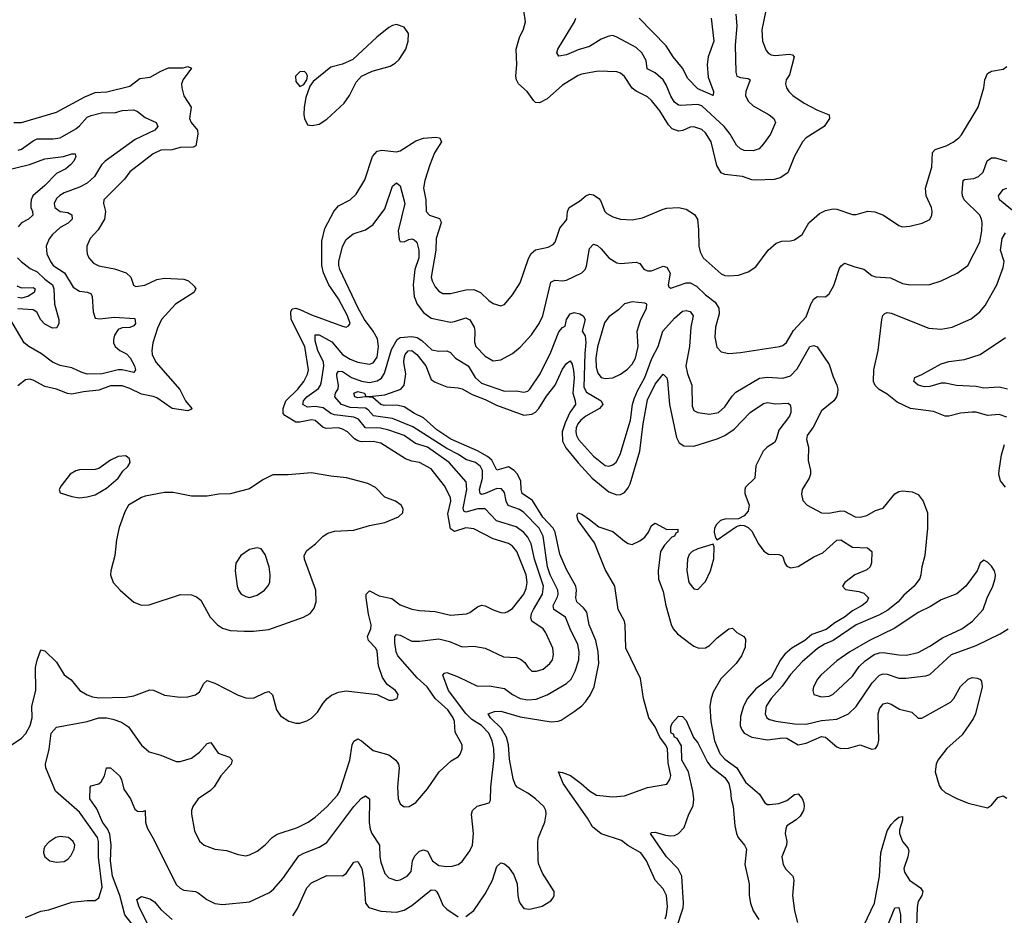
# Model space of a CAD drawing. Header units: inches. Extents: x 1694797 to 1849917, y 907313 to 1017959.
# Tile 670 of 834: x 1824260 to 1829356, y 953248 to 957882. Entities that reach past the tile are written whole.
import ezdxf

# ---------------------------------------------------------------- set-up
doc = ezdxf.new("R2010")
doc.units = ezdxf.units.IN
doc.header["$MEASUREMENT"] = 0
doc.layers.add('B8925', color=7, linetype='Continuous')

msp = doc.modelspace()

# ---------------------------------------------------------------- linework, layer by layer
at = {"layer": 'B8925', "color": 5}
for points, elevation in [([(1828122.6, 957930), (1828101, 957830), (1828104.5, 957770), (1828123, 957723), (1828133.7, 957710), (1828150, 957700.2), (1828170, 957696.6), (1828244.1, 957704.1), (1828259.2, 957699.2), (1828269, 957690), (1828243.6, 957596.4), (1828227.8, 957570), (1828224.2, 957550), (1828228.8, 957530), (1828241.1, 957510), (1828262, 957490), (1828320.3, 957450), (1828390, 957413.5), (1828450, 957390.3), (1828451.1, 957371.1), (1828423.2, 957330), (1828330, 957270.8), (1828311.5, 957250), (1828270, 957176.2), (1828236.5, 957090), (1828196.8, 957063.2), (1828164.7, 957055.3), (1828070, 957050.8), (1828050, 957053.1), (1828001.2, 957070), (1827910, 957081.2), (1827890, 957089.8), (1827867.9, 957127.9), (1827839.1, 957250), (1827810, 957296.2), (1827790, 957314.5), (1827750, 957328.2), (1827730, 957325.5), (1827691.6, 957308.4), (1827670, 957304.6), (1827637.9, 957317.9), (1827618.3, 957338.3), (1827573.2, 957410), (1827530, 957464.4), (1827510, 957483.1), (1827450, 957512), (1827430, 957526.9), (1827390, 957588.3), (1827370, 957605.7), (1827350, 957612.1), (1827254.8, 957614.8), (1827170, 957600.3), (1827150, 957592.5), (1827070, 957542.4), (1826990, 957473.2), (1826950, 957450.8), (1826930, 957454.2), (1826921.4, 957461.4), (1826886, 957510), (1826842.6, 957550), (1826832.2, 957570), (1826828.5, 957590), (1826833.5, 957650), (1826829.7, 957730), (1826846.2, 957790), (1826867.2, 957832.8), (1826877.7, 957870), (1826861.5, 957990)], 680), ([(1827967.5, 957910), (1827971.7, 957850), (1827963.4, 957750), (1827966, 957610), (1827972.2, 957590), (1827990, 957582.2), (1828030, 957578.2), (1828040.3, 957570), (1828018.8, 957510), (1828017.1, 957490), (1828030, 957460.3), (1828056.8, 957436.8), (1828139.5, 957390), (1828163.1, 957370), (1828172, 957350), (1828146, 957290), (1828110, 957239.6), (1828086.9, 957213.1), (1828056.5, 957203.5), (1828010, 957205.8), (1827990, 957212.9), (1827970, 957232.3), (1827937.1, 957290), (1827906.4, 957330), (1827790, 957435.6), (1827770, 957442.2), (1827677.9, 957437.9), (1827670, 957439), (1827650, 957455.4), (1827630, 957485.5), (1827605.6, 957545.6), (1827590.7, 957570.7), (1827550, 957607.5), (1827507, 957627), (1827503.1, 957670), (1827480.5, 957710), (1827450, 957737.8), (1827350, 957790.7), (1827330, 957799.8), (1827310, 957797.3), (1827270, 957781.4), (1827210, 957743.7), (1827150, 957726.5), (1827090, 957699.3), (1827050, 957693.2), (1827040.7, 957710), (1827045.1, 957730), (1827130.8, 957870), (1827138, 957890)], 660), ([(1827839.3, 957890), (1827852.2, 957770), (1827823.2, 957690), (1827817.7, 957650), (1827824, 957584), (1827850.7, 957510), (1827850.2, 957489.8), (1827770, 957523.6), (1827717.9, 957577.9), (1827691.3, 957631.3), (1827642.6, 957690), (1827606.2, 957746.2), (1827466.9, 957890)], 640), ([(1824190, 954110.3), (1824270, 954164.6), (1824291, 954189), (1824313.6, 954230), (1824324.3, 954270), (1824323, 954330), (1824343.2, 954410), (1824342.3, 954530), (1824350, 954568), (1824370, 954621.6), (1824390, 954616.4), (1824450, 954556.8), (1824490, 954491.5), (1824526.2, 954466.2), (1824571.6, 954411.6), (1824608.4, 954388.4), (1824637.5, 954377.5), (1824670, 954373.1), (1824810, 954375.5), (1824850, 954383.9), (1824934.4, 954414.4), (1824952.6, 954412.6), (1825010, 954387.4), (1825090, 954376.5), (1825130, 954378), (1825170, 954388.7), (1825190, 954403.1), (1825212.9, 954447.1), (1825230, 954462.6), (1825270, 954449.3), (1825390, 954387.1), (1825430, 954372.4), (1825470, 954370.3), (1825530, 954401.1), (1825550, 954404.9), (1825569, 954389), (1825589.2, 954310), (1825610, 954279.5), (1825652.7, 954252.7), (1825690, 954242), (1825710, 954242), (1825746.3, 954253.7), (1825770, 954268.4), (1825800.8, 954299.2), (1825830, 954346), (1825851.5, 954370), (1825873.3, 954386.7), (1825910, 954402), (1825950, 954409.1), (1826109.5, 954390.5), (1826170, 954360.4), (1826190, 954361.6), (1826213.2, 954370), (1826219.3, 954390), (1826204.5, 954410), (1826162, 954442), (1826137.8, 954477.8), (1826117.7, 954537.7), (1826110, 954613.6), (1826103.2, 954630), (1826066.2, 954670), (1826060.6, 954690), (1826078, 954730), (1826079.9, 954750), (1826065.7, 954805.7), (1826053.2, 954890), (1826053.5, 954910), (1826070, 954926.5), (1826120.2, 954900.2), (1826186.4, 954886.4), (1826230, 954854.5), (1826290, 954831), (1826330, 954824.3), (1826410, 954820.1), (1826490, 954801.1), (1826572, 954808), (1826590, 954814.8), (1826630, 954844.3), (1826650, 954851.8), (1826670, 954849.3), (1826710, 954827.5), (1826750, 954814.7), (1826770, 954812.9), (1826782.8, 954817.2), (1826810, 954835.2), (1826868.7, 954910), (1826880.8, 954939.2), (1826886, 954970), (1826881, 955010), (1826832.7, 955130), (1826810, 955158.4), (1826790, 955171.7), (1826710, 955195.5), (1826610, 955247.7), (1826570, 955252.4), (1826510, 955234), (1826490, 955247.3), (1826475.6, 955324.4), (1826491.7, 955390), (1826489.4, 955410), (1826458.6, 955470), (1826390, 955557.7), (1826330, 955589.9), (1826290, 955597.6), (1826256.1, 955610), (1826130, 955689.9), (1826090, 955698.9), (1826030, 955697.7), (1826010, 955702.4), (1825993.1, 955713.1), (1825956.8, 955750), (1825930, 955763.2), (1825909.4, 955769.4), (1825845.8, 955765.8), (1825830, 955771.5), (1825788.5, 955808.5), (1825770, 955810.7), (1825710, 955799.1), (1825690, 955799.9), (1825633, 955833), (1825623.9, 955843.9), (1825624.3, 955870), (1825637.6, 955910), (1825698.8, 955970), (1825730.4, 956010), (1825750, 956047.9), (1825755.1, 956070), (1825735.7, 956190), (1825665.3, 956330), (1825664.2, 956370), (1825670, 956385.3), (1825690, 956389.4), (1825710, 956382.8), (1825770, 956354.3), (1825930, 956295.2), (1825950, 956290.3), (1825962.3, 956297.7), (1825969.7, 956310), (1825956.7, 956350), (1825910, 956437.8), (1825859.9, 956510), (1825831.7, 956571.7), (1825823.4, 956610), (1825823.7, 956736.3), (1825838.8, 956801.1), (1825886.5, 956890), (1825910, 956918.5), (1825970, 956950.2), (1826001.8, 956978.2), (1826046.7, 957053.3), (1826086.4, 957173.6), (1826110, 957200.8), (1826133.9, 957206.1), (1826210, 957198.6), (1826230, 957203.5), (1826310, 957254.6), (1826350, 957268.8), (1826413.5, 957273.5), (1826432.7, 957270), (1826439.1, 957259.1), (1826442.6, 957250), (1826406.9, 957193.1), (1826383.3, 957130), (1826356.8, 957050), (1826350.1, 957010), (1826361.7, 956950), (1826364.1, 956890), (1826381.7, 956870), (1826432.6, 956852.6), (1826439.5, 956839.5), (1826440.9, 956830), (1826415.3, 956750), (1826413.6, 956690), (1826389.5, 956550), (1826394.2, 956530), (1826410, 956500.3), (1826430, 956476.9), (1826450, 956465.4), (1826490, 956464.7), (1826570, 956484.6), (1826610, 956485.6), (1826644.4, 956470), (1826688, 956428), (1826710, 956413.1), (1826750, 956401.3), (1826770, 956408.4), (1826810, 956457.6), (1826850, 956520.4), (1826893.2, 956646.8), (1826907.3, 956672.7), (1826930, 956691.4), (1826994.5, 956705.5), (1827021.7, 956718.3), (1827031.2, 956730), (1827056.5, 956803.5), (1827091.7, 956848.3), (1827095.6, 956890), (1827104.7, 956910), (1827157, 956943), (1827190, 956971), (1827210, 956978.3), (1827230, 956975.3), (1827256.8, 956956.8), (1827265.6, 956945.6), (1827288, 956890), (1827299.6, 956879.6), (1827330, 956861.5), (1827370, 956850.2), (1827430, 956846.7), (1827484.2, 956855.8), (1827590, 956901.5), (1827610, 956906.3), (1827670, 956910.3), (1827710, 956901.3), (1827753.5, 956873.5), (1827768.8, 956850), (1827774.3, 956794.3), (1827775, 956710), (1827781.3, 956681.3), (1827798.3, 956650), (1827890, 956566), (1827910, 956557.4), (1827930, 956556), (1827979.8, 956560.2), (1828030, 956576.4), (1828070, 956603.8), (1828134.5, 956690), (1828175.2, 956724.8), (1828204.2, 956735.8), (1828250, 956737), (1828270, 956742.4), (1828309.3, 956770), (1828345.1, 956830), (1828400.6, 956879.4), (1828430, 956894), (1828470, 956902.3), (1828490, 956900.9), (1828570, 956873.1), (1828590, 956873.1), (1828650, 956891.5), (1828686.8, 956886.8), (1828730.2, 956870.2), (1828810, 956816.4), (1828830, 956810.3), (1828867, 956813), (1828931.2, 956828.8), (1828970, 956848), (1828980.5, 956870), (1828983, 956890), (1828978.9, 956910), (1828952.1, 956970), (1828948.5, 957010), (1828982, 957118), (1828984.9, 957195.1), (1828998.7, 957210), (1829055.6, 957230), (1829091.8, 957248.2), (1829121.3, 957270), (1829134.5, 957285.5), (1829221.1, 957430), (1829249.8, 957530), (1829255, 957570), (1829270, 957603.1), (1829290, 957616.2), (1829350, 957626.4), (1829370, 957639.7)], 680), ([(1824230, 957349.3), (1824270.2, 957350.2), (1824450, 957403.3), (1824597.5, 957482.5), (1824650, 957505.1), (1824710.8, 957509.2), (1824830, 957538.3), (1824881.7, 957578.3), (1824935.5, 957584.5), (1824990, 957615.8), (1825030, 957632), (1825106.7, 957633.3), (1825130, 957639.5), (1825150, 957630.5), (1825106.8, 957573.2), (1825097.8, 957550), (1825098.5, 957530), (1825110, 957488.5), (1825147.7, 957430), (1825139, 957370), (1825147.6, 957350), (1825180.5, 957310), (1825182.7, 957290), (1825171.9, 957230), (1825157.2, 957222.8), (1825090, 957220.2), (1825050, 957208.6), (1824990, 957206.6), (1824950, 957187.2), (1824830, 957094.6), (1824803, 957057), (1824696, 956950), (1824694.3, 956930), (1824703.5, 956890), (1824698.4, 956850), (1824666, 956794), (1824624.7, 956750), (1824607.9, 956710), (1824606.7, 956690), (1824609.2, 956670), (1824618, 956650), (1824642.6, 956622.6), (1824670, 956607.8), (1824750, 956593.3), (1824811.6, 956571.6), (1824834.9, 956550), (1824848.8, 956508.8), (1824861.5, 956501.5), (1824907.9, 956507.9), (1824970, 956537.7), (1825010, 956544.6), (1825110, 956539.7), (1825133.4, 956530), (1825163.8, 956503.8), (1825171.7, 956490), (1825161.7, 956470), (1825066, 956410), (1824993.2, 956330), (1824973.8, 956286.2), (1824949.4, 956210), (1824943.8, 956170), (1824945.4, 956150), (1824965, 956110), (1825088.3, 955968.3), (1825118.4, 955910), (1825151.7, 955870), (1825150, 955866.6), (1825130, 955857.3), (1825050, 955870.3), (1824970, 955924.6), (1824950, 955932.9), (1824890, 955943.8), (1824830, 955973.9), (1824790, 955986.6), (1824730, 955986.4), (1824670, 955965), (1824590, 955956), (1824530, 955943.4), (1824506.8, 955946.8), (1824450, 955969.7), (1824390, 955984), (1824330, 956015.8), (1824310, 956021.1), (1824290, 956018.3), (1824250, 955988)], 680), ([(1824252.7, 957207.3), (1824270, 957211.9), (1824330, 957255.8), (1824350, 957264.7), (1824434, 957266), (1824470, 957270.9), (1824550, 957317.5), (1824570, 957333), (1824610, 957376.8), (1824630, 957386.6), (1824690, 957401.5), (1824750, 957399.2), (1824790, 957411.3), (1824850, 957415), (1824870, 957406.2), (1824910, 957376.6), (1824966.4, 957350), (1824975.8, 957330), (1824958.9, 957310), (1824857.6, 957262.4), (1824701.8, 957150), (1824683.8, 957130), (1824646.7, 957070), (1824610, 957035.7), (1824570, 957015.3), (1824490, 956986.5), (1824467, 956973), (1824450, 956956.5), (1824437.7, 956930), (1824441.4, 956910), (1824468.7, 956890), (1824510, 956883.5), (1824530, 956871.6), (1824531.6, 956850), (1824510.7, 956829.3), (1824470, 956806.1), (1824429.3, 956770), (1824411.9, 956748.1), (1824396.8, 956710), (1824401.2, 956670), (1824418.8, 956630), (1824433, 956610), (1824491.4, 956571.5), (1824537.3, 956497.3), (1824570, 956476.8), (1824611.6, 956471.6), (1824630, 956463.1), (1824635.8, 956450), (1824639.8, 956370), (1824650, 956338), (1824673.7, 956333.7), (1824750, 956343.3), (1824855.9, 956335.9), (1824858.9, 956310), (1824850, 956298), (1824830.1, 956289.9), (1824790, 956287.1), (1824770, 956278.5), (1824750.1, 956250), (1824746.2, 956226.2), (1824746, 956210), (1824754.8, 956190), (1824778.2, 956170), (1824813.2, 956153.2), (1824832.2, 956132.2), (1824854, 956090), (1824859.5, 956070), (1824850, 956055.5), (1824790.7, 956070.7), (1824770.4, 956070.3), (1824687.3, 956050), (1824610, 956048.3), (1824577.5, 956057.5), (1824530, 956079.9), (1824470, 956093.3), (1824430, 956109.4), (1824372.6, 956152.6), (1824307.1, 956190), (1824283.9, 956210), (1824204.5, 956344.5)], 660), ([(1824190, 957103.8), (1824310, 957133.3), (1824390, 957161.3), (1824486.3, 957173.7), (1824530, 957187), (1824547.1, 957187.1), (1824550, 957174), (1824540.8, 957150), (1824522.4, 957130), (1824498.5, 957110), (1824450, 957085.9), (1824390, 957024.5), (1824328.3, 956970), (1824318.6, 956950), (1824317.6, 956930), (1824317.8, 956910), (1824326.7, 956890), (1824327.9, 956870), (1824305.8, 956850), (1824269.3, 956830), (1824252.9, 956810)], 640), ([(1824290, 953235.5), (1824370, 953268.1), (1824410, 953276.6), (1824530, 953314.7), (1824610, 953324.9), (1824650, 953324.9), (1824670, 953337.3), (1824687.6, 953392.4), (1824667.5, 953547.5), (1824667.5, 953630), (1824663.1, 953650), (1824570, 953781.7), (1824444.8, 953890), (1824395.8, 954010), (1824393.6, 954030), (1824413.1, 954106.9), (1824422.4, 954190), (1824450, 954221.6), (1824610, 954250.1), (1824670, 954268.5), (1824709.6, 954269.6), (1824741.7, 954261.7), (1824786.6, 954246.6), (1824823.1, 954223.1), (1824890, 954128.5), (1824930, 954094), (1824990, 954076), (1825070, 954043.7), (1825090, 954042.6), (1825150, 954060.7), (1825190, 954091.4), (1825230, 954137.1), (1825250, 954142), (1825287.2, 954087.2), (1825345.8, 954065.8), (1825359.5, 954050), (1825355, 954030), (1825301.7, 953970), (1825267.2, 953912.8), (1825247, 953893), (1825184.4, 953850), (1825155.8, 953810), (1825148.9, 953790), (1825148.9, 953770), (1825165.3, 953685.3), (1825190, 953630.6), (1825214.8, 953610), (1825270, 953589.1), (1825330, 953583.2), (1825390, 953561.5), (1825430, 953555.6), (1825450, 953560.3), (1825490, 953580.2), (1825530, 953612.6), (1825566.2, 953650), (1825592, 953668), (1825697.4, 953702.6), (1825753.7, 953730), (1825790, 953755.6), (1825850, 953809.2), (1825905.8, 953870), (1825917.7, 953890), (1825969.1, 954050.9), (1825980.7, 954130), (1825990, 954148.5), (1826010, 954160.3), (1826030, 954150.3), (1826090, 954100.6), (1826170, 954078.2), (1826207, 954050), (1826220.4, 954030), (1826224.4, 954010), (1826216.3, 953910), (1826219.3, 953850), (1826230, 953824), (1826250, 953808.4), (1826275.3, 953810), (1826310, 953830.7), (1826370, 953902), (1826430.9, 953989.1), (1826493.8, 954046.2), (1826530.8, 954069.2), (1826539.3, 954080.7), (1826550.9, 954109.1), (1826550.9, 954130), (1826514.7, 954194.7), (1826510.5, 954250), (1826504.3, 954270), (1826475.2, 954310), (1826409.9, 954369.9), (1826368.6, 954430), (1826317, 954477), (1826216.7, 954590), (1826209, 954610), (1826202.2, 954657.8), (1826202.2, 954690), (1826210, 954701.3), (1826230, 954697.6), (1826290, 954666.7), (1826330, 954665.9), (1826430, 954677.5), (1826484, 954664), (1826550, 954636.5), (1826610, 954640.2), (1826669.7, 954630.3), (1826764.9, 954584.9), (1826830, 954581.2), (1826852.4, 954572.4), (1826875.1, 954555.1), (1826892.2, 954530), (1826911.6, 954511.6), (1826935.3, 954510), (1826970, 954521.8), (1827004.4, 954550), (1827017.2, 954570), (1827022.8, 954597.2), (1827019.8, 954630), (1826983.5, 954710), (1826969.7, 954730), (1826910.9, 954770), (1826906.4, 954786.4), (1826909.9, 954810), (1826918.9, 954830), (1826966.8, 954910), (1826971.7, 954950), (1826924.5, 955090), (1826907.1, 955170), (1826890, 955204.7), (1826870, 955228.7), (1826830, 955257.8), (1826728.5, 955288.5), (1826670, 955351.1), (1826631.2, 955351.2), (1826570, 955332.8), (1826558.5, 955338.5), (1826554.7, 955354.7), (1826575, 955450), (1826570.8, 955490.8), (1826483.6, 955590), (1826370, 955670.6), (1826309.3, 955689.3), (1826249.4, 955729.4), (1826170, 955758.6), (1826128, 955768), (1826050.6, 955770.6), (1826014.1, 955814.1), (1825990, 955825.1), (1825890, 955837.3), (1825870, 955843.3), (1825830, 955873.5), (1825790, 955880.6), (1825750, 955877.1), (1825726.1, 955890), (1825729.4, 955910), (1825746.9, 955930), (1825806.8, 955973.2), (1825817.5, 955990), (1825821.6, 956010), (1825834.5, 956090), (1825831.9, 956110), (1825802.5, 956170), (1825790, 956219.5), (1825790, 956251), (1825810, 956250.6), (1825875.1, 956215.1), (1825930, 956149.1), (1825970, 956124.4), (1826010, 956109.4), (1826070, 956098.9), (1826090, 956106.9), (1826110, 956135.2), (1826118, 956190), (1826111.5, 956230), (1826090.3, 956270), (1826045.5, 956330), (1826011.1, 956390), (1825917.8, 956590), (1825911.6, 956610), (1825911.6, 956630), (1825931.2, 956708.8), (1825950, 956745.3), (1825985.8, 956774.2), (1826050, 956793.8), (1826090, 956822), (1826150, 956903.2), (1826190, 957019.6), (1826210, 957038.5), (1826230, 957022.4), (1826253.7, 956930), (1826219.6, 956790), (1826224.6, 956744.6), (1826230, 956734.4), (1826250, 956732.9), (1826274.9, 956745.1), (1826290, 956747.7), (1826302.1, 956742.1), (1826314.8, 956730), (1826326.5, 956690), (1826326.7, 956650), (1826305.2, 956590), (1826296.6, 956510), (1826302.5, 956450), (1826316.6, 956410), (1826350, 956366), (1826390, 956338), (1826490, 956317.1), (1826510, 956319.4), (1826570, 956339), (1826590, 956328.6), (1826612.6, 956290), (1826616.4, 956270), (1826613.4, 956213.4), (1826621.2, 956190), (1826670, 956140.7), (1826710, 956117.3), (1826750, 956121.3), (1826810, 956154.7), (1826850, 956186.5), (1826908.3, 956251.7), (1826949, 956310), (1826968, 956350), (1827010, 956524.2), (1827030, 956533.4), (1827070, 956530.1), (1827090, 956534.6), (1827170, 956571.4), (1827187.6, 956590), (1827193.9, 956606.1), (1827210, 956697.3), (1827230, 956720.3), (1827250, 956712.6), (1827270, 956695.6), (1827309, 956649), (1827350, 956623.6), (1827370, 956620.6), (1827450, 956627.9), (1827470, 956620.2), (1827491.1, 956591.1), (1827510, 956581.6), (1827530, 956582.2), (1827590, 956606.7), (1827610, 956601.1), (1827626.2, 956570), (1827617, 956510), (1827620.3, 956500.2), (1827630, 956492.7), (1827710, 956520.4), (1827730, 956521), (1827762.6, 956502.6), (1827810, 956458), (1827859.7, 956419.7), (1827879.5, 956390), (1827880.9, 956359.1), (1827860.6, 956290), (1827858.5, 956238.5), (1827868.1, 956188.1), (1827890, 956162.4), (1827930, 956155.3), (1827990, 956158.9), (1828193.2, 956190), (1828210, 956195.6), (1828229, 956211), (1828265.7, 956274.3), (1828330, 956343.8), (1828354.5, 956410), (1828370, 956437.6), (1828390, 956448.8), (1828431.5, 956448.5), (1828450, 956462.8), (1828473.2, 956506.8), (1828503.5, 956596.5), (1828511.2, 956608.8), (1828530, 956621.6), (1828582.2, 956602.2), (1828630, 956591.5), (1828670, 956557.6), (1828690, 956552.1), (1828766.7, 956546.7), (1828830, 956516.2), (1828870, 956509.2), (1828970, 956512.4), (1829029.3, 956530), (1829111.8, 956570), (1829167.6, 956610), (1829229.1, 956730), (1829240.6, 956790), (1829241.5, 956830), (1829238.5, 956850), (1829228.9, 956870), (1829148, 956950), (1829139.2, 956970), (1829138.1, 956990), (1829143.5, 957050), (1829150, 957054.5), (1829199.4, 957060.6), (1829222.7, 957070), (1829247.1, 957092.8), (1829268.4, 957151.6), (1829290, 957166.4), (1829310, 957167), (1829369.7, 957150.3)], 660), ([(1829428.6, 956870), (1829330.8, 956950), (1829326.5, 956970), (1829350, 957002.6), (1829369.9, 957010.1)], 640), ([(1829370, 955825.1), (1829330, 955838.8), (1829270, 955833.4), (1829210, 955850.7), (1829190, 955851.5), (1829130, 955845.1), (1829070, 955829.8), (1829050, 955829.8), (1828990, 955853.8), (1828870.5, 955870.5), (1828802.1, 955902.1), (1828750, 955943.8), (1828708.1, 955968.1), (1828688.6, 955988.6), (1828679.8, 956010), (1828681.4, 956070), (1828704.2, 956170), (1828722.4, 956330), (1828728, 956352), (1828738, 956362), (1828750, 956366.3), (1828770, 956363.9), (1828964.8, 956284.8), (1829030, 956280.2), (1829086, 956290), (1829185.5, 956334.5), (1829229.8, 956370.2), (1829257.5, 956402.6), (1829318.3, 956510), (1829350, 956599.1), (1829354.7, 956630), (1829337.1, 956690), (1829344.4, 956750), (1829361.7, 956778.3)], 640), ([(1824248.9, 956650), (1824267.1, 956630), (1824313.8, 956593.8), (1824350, 956577.4), (1824390, 956539), (1824430.1, 956510), (1824435.9, 956490), (1824440.9, 956410), (1824461.8, 956330), (1824462.3, 956310), (1824452.2, 956287.8), (1824430, 956285.1), (1824390, 956306.4), (1824370, 956328.4), (1824348.2, 956368.2), (1824330, 956379.9), (1824250, 956385.1)], 640), ([(1824245, 956505), (1824270, 956494.4), (1824330, 956496.9), (1824339.6, 956490), (1824335.3, 956470), (1824302, 956450), (1824270, 956441.6), (1824250, 956445.1)], 620), ([(1824865.5, 953170), (1824803.7, 953250), (1824777.6, 953350), (1824740.4, 953450), (1824729.3, 953530), (1824733.3, 953610), (1824726.8, 953666.8), (1824714.7, 953694.7), (1824688.5, 953730), (1824658.7, 953798.7), (1824623.4, 953850), (1824625.1, 953910), (1824630, 953917.1), (1824670, 953927.3), (1824682, 953938), (1824698.4, 953970), (1824710, 954011), (1824730, 954010.7), (1824776.5, 953970), (1824787.6, 953950), (1824799.7, 953899.7), (1824833.2, 953850), (1824856.1, 953796.1), (1824870, 953787), (1824895.3, 953784.7), (1824910.3, 953790.3), (1824911.5, 953730), (1824919.8, 953699.8), (1824956.6, 953636.6), (1825070, 953407.7), (1825090, 953388), (1825110, 953377.6), (1825170, 953370.2), (1825184.5, 953364.4), (1825228.6, 953328.6), (1825270, 953308.1), (1825310, 953303.8), (1825450, 953317.2), (1825553.8, 953366.2), (1825575.6, 953384.4), (1825622.1, 953437.9), (1825705, 953555), (1825730, 953569.3), (1825810, 953599.8), (1825850, 953625), (1825990, 953810.2), (1826030, 953852.9), (1826050, 953865.2), (1826070.1, 953850.1), (1826068.4, 953728.4), (1826073.2, 953693.1), (1826083.2, 953670), (1826121.8, 953610), (1826124.3, 953550), (1826130, 953522), (1826150, 953464.4), (1826170, 953440.9), (1826210, 953428.1), (1826230, 953431.3), (1826266, 953450), (1826285.7, 953474.3), (1826294, 953530), (1826304.5, 953555.5), (1826330, 953580.2), (1826350, 953586), (1826370, 953579.5), (1826396.5, 953530), (1826430, 953505.7), (1826470, 953499.3), (1826497.8, 953502.2), (1826528.9, 953511.1), (1826550, 953525.3), (1826590, 953580.3), (1826603.5, 953610), (1826609, 953671), (1826598.7, 953770), (1826604.4, 953790), (1826627.9, 953812), (1826689.2, 953830), (1826697.2, 953842.8), (1826699.4, 953910), (1826715.8, 954064.2), (1826713.9, 954110), (1826706, 954150), (1826688.9, 954190), (1826650.8, 954230), (1826600.5, 954260.5), (1826570, 954291.2), (1826479.7, 954410), (1826450, 954490.8), (1826459.1, 954500.9), (1826470, 954504.6), (1826530, 954482.3), (1826630, 954432.4), (1826690, 954434.2), (1826770, 954420.9), (1826811.3, 954390), (1826850.1, 954370.1), (1826890, 954362.9), (1826933.9, 954366.1), (1826990, 954388), (1827090, 954446.3), (1827115.2, 954470), (1827135.3, 954510), (1827153.8, 954570), (1827155.6, 954610), (1827149.1, 954649.1), (1827108.7, 954730), (1827085.2, 954790), (1827024.7, 954830), (1827021.5, 954850), (1827043.8, 954896.2), (1827047.5, 954910), (1827044.8, 954930), (1827005.4, 955010), (1826991.7, 955050), (1826970.3, 955210), (1826949.5, 955250), (1826870, 955332.1), (1826847.5, 955347.5), (1826788.6, 955368.6), (1826777.4, 955390), (1826770, 955435.4), (1826754.3, 955454.3), (1826730, 955456.4), (1826670, 955429.6), (1826650, 955425.7), (1826643.2, 955430), (1826640.1, 955450), (1826655.7, 955510), (1826655.6, 955550), (1826644.5, 955570), (1826619.2, 955590), (1826570, 955605.3), (1826531.8, 955631.8), (1826470, 955662.2), (1826294.9, 955774.9), (1826190, 955818.3), (1826091.8, 955831.8), (1826063.5, 955863.5), (1826050, 955872.2), (1825970, 955875.6), (1825925.9, 955890), (1825891.2, 955930), (1825895, 955950), (1825908.1, 955971.9), (1825910.3, 955990), (1825901.4, 956038.6), (1825901.8, 956050), (1825910, 956063.2), (1825930, 956062.1), (1825977.7, 956030), (1826030, 956011.7), (1826070, 956005), (1826110, 956012.9), (1826132.4, 956027.6), (1826147.9, 956052.1), (1826184.1, 956175.9), (1826213.7, 956226.3), (1826230, 956237.9), (1826290, 956242.6), (1826316.5, 956236.5), (1826342.1, 956222.1), (1826393.9, 956173.9), (1826430, 956166), (1826470, 956168.2), (1826490, 956160.2), (1826516.3, 956130), (1826581.2, 956090), (1826617.5, 956030), (1826650, 956000.3), (1826770, 955959.6), (1826830, 955962.2), (1826870, 955954.7), (1826890, 955960.2), (1826899.8, 955970), (1826954.1, 956050), (1827010, 956162.3), (1827050, 956266.9), (1827070, 956289), (1827083.3, 956296.7), (1827089.8, 956330), (1827110, 956359.5), (1827130, 956366.4), (1827159.2, 956359.2), (1827177.3, 956350), (1827187, 956330), (1827171.5, 956270), (1827186, 956246), (1827190.7, 956210.7), (1827184.9, 956155.1), (1827180.4, 955980.4), (1827194, 955954), (1827270.2, 955910), (1827277.6, 955890), (1827261.8, 955870), (1827190, 955830.4), (1827164.7, 955810), (1827149.5, 955790.5), (1827141, 955770), (1827137.8, 955750), (1827141.5, 955730), (1827153, 955710), (1827230, 955622.8), (1827290, 955575.4), (1827310, 955571.9), (1827330, 955577.8), (1827347.3, 955592.7), (1827368.7, 955631.3), (1827421.8, 955810), (1827431.7, 955890), (1827440, 955920), (1827457.9, 955962.1), (1827496, 956030), (1827531.5, 956128.5), (1827564, 956190), (1827588.4, 956270), (1827650, 956337.4), (1827690, 956372.8), (1827710, 956377.8), (1827730, 956371.9), (1827746, 956350), (1827733.2, 956290), (1827726.3, 956190), (1827707.9, 956090), (1827715.7, 956050), (1827738.7, 955990), (1827741.5, 955881.5), (1827750, 955860.4), (1827770, 955849), (1827830, 955840.2), (1827876.9, 955850), (1827910, 955878.3), (1827946.9, 955933.1), (1827966.1, 955953.9), (1828090, 956027.6), (1828130, 956032.7), (1828210, 956027.3), (1828250, 956039.8), (1828284, 956076), (1828349.9, 956190.1), (1828370, 956195.6), (1828388.4, 956188.4), (1828450, 956098), (1828470, 956033.4), (1828489.1, 955990), (1828494, 955970), (1828492.8, 955950), (1828487.8, 955930), (1828473.4, 955910), (1828410, 955857.4), (1828366.7, 955773.3), (1828336.1, 955730), (1828332.4, 955710), (1828342, 955670), (1828341.1, 955601.1), (1828354, 955550), (1828353.7, 955530), (1828346.7, 955510), (1828310.4, 955450), (1828306, 955426), (1828313.4, 955393.4), (1828336, 955370), (1828410, 955330.4), (1828448.7, 955328.7), (1828510, 955340.7), (1828530, 955338), (1828584, 955310), (1828610, 955307.7), (1828644.5, 955315.5), (1828690, 955342.7), (1828730, 955353.7), (1828790, 955428.4), (1828810, 955441.1), (1828830, 955444.2), (1828878.6, 955438.5), (1828910, 955424.4), (1828936.5, 955390), (1828958, 955330), (1828959.6, 955250), (1828945.3, 955110), (1828928.9, 955050), (1828924.6, 955010), (1828918.9, 954990), (1828890.2, 954950), (1828836.4, 954903.6), (1828806.8, 954870), (1828753, 954827), (1828710, 954802.8), (1828590, 954749.9), (1828470, 954669.9), (1828425.2, 954650), (1828390, 954627.3), (1828310, 954559.5), (1828250, 954494.1), (1828207, 954433), (1828149.4, 954370), (1828124, 954330), (1828118.4, 954290), (1828126.7, 954270), (1828141.4, 954261.4), (1828172.9, 954252.9), (1828270, 954239.1), (1828330, 954236.6), (1828410, 954255.8), (1828490, 954261.8), (1828549.5, 954290.5), (1828590, 954327.5), (1828673, 954450), (1828711.1, 954490), (1828730, 954496.9), (1828750, 954496.1), (1828810, 954475), (1828846.1, 954473.9), (1828950, 954486), (1828970, 954492.8), (1829083, 954597), (1829210, 954644), (1829335.4, 954704.6), (1829375.6, 954730)], 640), ([(1829372.8, 955970), (1829330, 955980.2), (1829250, 955975.2), (1829210, 955984), (1829108.4, 955988.4), (1829050, 956001.1), (1829030, 956000.7), (1828970, 955983.6), (1828942.7, 955982.7), (1828909.6, 955990), (1828888, 956010), (1828892.7, 956030), (1828930, 956045.5), (1829030, 956101.9), (1829070, 956112.7), (1829150, 956123.2), (1829231.3, 956148.7), (1829362.4, 956237.6)], 620), ([(1826570, 953241.7), (1826610, 953271.6), (1826670, 953358.6), (1826707.3, 953430), (1826730, 953500.7), (1826750, 953519.3), (1826770, 953513.4), (1826790, 953496.5), (1826817, 953457), (1826834.4, 953410), (1826838, 953350), (1826844.2, 953324.2), (1826850, 953308), (1826870, 953283.1), (1826900.8, 953279.2), (1826965.1, 953294.9), (1827010, 953322), (1827022, 953338), (1827027, 953350), (1827027, 953370), (1826966.2, 953466.1), (1826947.6, 953510), (1826943.8, 953530), (1826941.6, 953630), (1826945.3, 953650), (1826978.5, 953730), (1826985.8, 953770), (1826983, 953790), (1826972.5, 953810), (1826929.9, 953850), (1826890, 953878.8), (1826834.8, 953910), (1826823.8, 953923.8), (1826813.9, 953953.9), (1826794.6, 954054.6), (1826789.9, 954130), (1826778.9, 954170), (1826754.6, 954214.6), (1826696.8, 954270), (1826685.1, 954290), (1826718.1, 954301.9), (1826750, 954303.4), (1826850, 954274.4), (1827011.2, 954248.8), (1827047.8, 954252.2), (1827062, 954258), (1827130, 954301.5), (1827169.2, 954330.8), (1827188.5, 954351.5), (1827213, 954387), (1827234, 954430), (1827258, 954550), (1827254.3, 954610), (1827242.3, 954670), (1827207.9, 954750), (1827195.6, 954815.6), (1827178.8, 954838.8), (1827143, 954870), (1827137.9, 954890), (1827142.3, 954930), (1827137.8, 954950), (1827090, 955036.2), (1827055.4, 955115.4), (1827031.7, 955230), (1827020.4, 955250), (1826967.5, 955307.5), (1826914, 955394), (1826861.4, 955430), (1826855.3, 955450), (1826854.3, 955494.3), (1826836.1, 955530), (1826819.6, 955550), (1826790, 955567.5), (1826730, 955550.7), (1826703, 955603), (1826681.6, 955621.6), (1826630, 955650.6), (1826491.1, 955711.1), (1826418.9, 955758.9), (1826350, 955821.3), (1826303.7, 955843.7), (1826250, 955878.3), (1826210, 955887.8), (1826145.8, 955885.8), (1826130, 955891.2), (1826087.1, 955927.1), (1826050, 955929.6), (1826010, 955925.8), (1825995.1, 955930), (1825989.3, 955950), (1826010, 955957.5), (1826044.9, 955950), (1826052.2, 955932.2), (1826071.3, 955931.3), (1826150, 955940.1), (1826232.1, 955970), (1826250, 955990.5), (1826258.3, 956050), (1826248.6, 956108.6), (1826249.5, 956130), (1826255, 956150), (1826270, 956169.2), (1826290, 956169.5), (1826316.4, 956150), (1826362, 956090), (1826390, 956019.2), (1826410, 956005.5), (1826470, 955982.9), (1826530, 955977.5), (1826550, 955971), (1826601.9, 955941.9), (1826670, 955916.5), (1826727.8, 955887.8), (1826870, 955835.7), (1826910, 955839.9), (1826930, 955851.7), (1826946.9, 955870), (1826986.3, 955933.7), (1827031.8, 955990), (1827070, 956073.7), (1827090, 956102.2), (1827110, 956116.5), (1827119.4, 956099.4), (1827126.6, 956066.6), (1827129.4, 956029.4), (1827123.2, 955950), (1827135.7, 955910), (1827137.1, 955890), (1827107.3, 955850), (1827083.4, 955796.6), (1827068.6, 955748.6), (1827070, 955700.2), (1827087.1, 955667.1), (1827150, 955588.3), (1827222.9, 955510), (1827310, 955438.9), (1827350, 955423.2), (1827370, 955425.3), (1827390, 955435.8), (1827410, 955459.2), (1827419.5, 955480.5), (1827470.3, 955650), (1827487.4, 955790), (1827510, 955914.9), (1827550, 955995.2), (1827590, 956047), (1827609.2, 956029.2), (1827613.7, 956013.7), (1827622.5, 955890), (1827660.1, 955720.1), (1827672.7, 955692.7), (1827696.8, 955676.8), (1827750, 955675.5), (1827870, 955713.3), (1827910, 955730.6), (1827957.3, 955762.7), (1828041.2, 955850), (1828110, 955896.6), (1828130, 955901.7), (1828170, 955893.4), (1828237.4, 955897.4), (1828248.2, 955888.2), (1828251.1, 955871.1), (1828250.9, 955850), (1828244.4, 955830), (1828190, 955758.4), (1828175.9, 955710), (1828166.5, 955693.5), (1828128.4, 955670), (1828108.2, 955650), (1828070, 955573.6), (1828065.2, 955510), (1828017.2, 955462.8), (1828012.8, 955450), (1828013.6, 955430), (1828035.5, 955370), (1828030, 955339.5), (1828010, 955315.1), (1827981.1, 955298.9), (1827910, 955297.3), (1827887, 955290), (1827865.8, 955270), (1827856.5, 955250), (1827854.9, 955230), (1827861.1, 955201.1), (1827870, 955191), (1827970, 955259.1), (1827990, 955266), (1828010, 955264.4), (1828030, 955254.4), (1828050, 955234.9), (1828083.6, 955170), (1828111.6, 955131.6), (1828136.1, 955116.1), (1828190, 955114.5), (1828203, 955110), (1828210, 955103), (1828220.2, 955070), (1828230, 955054), (1828250, 955045), (1828290, 955052.6), (1828370, 955102.3), (1828416.6, 955123.4), (1828490, 955188.8), (1828510, 955190.1), (1828570, 955153.1), (1828648.3, 955148.3), (1828670.2, 955130), (1828669.3, 955070.7), (1828662, 955050), (1828644, 955036), (1828581.8, 955010), (1828530.3, 954970), (1828518.7, 954950), (1828534.1, 954934.1), (1828602.8, 954922.8), (1828630, 954913.7), (1828653.8, 954890), (1828644.5, 954870), (1828620.2, 954850), (1828570, 954822.8), (1828530, 954789.9), (1828479.5, 954760.5), (1828433.8, 954726.2), (1828360.1, 954699.9), (1828323.3, 954670), (1828257.3, 954630), (1828220.4, 954599.6), (1828198.3, 954570), (1828150, 954477.2), (1828070, 954420.2), (1828026.5, 954370), (1828006.3, 954330), (1827990, 954276.2), (1827989.2, 954230), (1827996.4, 954210), (1828010.2, 954190), (1828050, 954168.8), (1828130, 954156.3), (1828210, 954166.1), (1828230, 954164.2), (1828290, 954129.6), (1828330, 954137.8), (1828410, 954172.6), (1828431.5, 954170), (1828490, 954118.6), (1828510, 954110.2), (1828550, 954112.3), (1828610, 954128.9), (1828670, 954106.7), (1828689.7, 954110.3), (1828701, 954130), (1828707, 954153), (1828703.2, 954290), (1828710, 954316.5), (1828730, 954341.3), (1828750, 954346.2), (1828770, 954339.7), (1828813.6, 954313.6), (1828878.5, 954298.5), (1828910, 954268.1), (1828930, 954267.9), (1829077.4, 954350), (1829094.3, 954370), (1829129.3, 954430.7), (1829170, 954468.7), (1829190, 954477.4), (1829215.1, 954475.1), (1829230.2, 954470.2), (1829238.4, 954458.4), (1829242, 954430), (1829207.3, 954290), (1829195.8, 954264.2), (1829138.9, 954181.1), (1829058.9, 954110), (1829011.6, 954050), (1829003.3, 954030), (1828999.2, 953990), (1829019.5, 953919.5), (1829030, 953901.7), (1829050, 953883.2), (1829111.1, 953851.1), (1829170, 953827.7), (1829270, 953803.8), (1829290, 953818), (1829323.3, 953856.7), (1829350, 953866.5), (1829370, 953854.3)], 620), ([(1829363, 955463), (1829336.1, 955496.1), (1829327.9, 955528), (1829329.8, 955550), (1829342.5, 955630), (1829356.7, 955683.4)], 640), ([(1827600.2, 953230), (1827608.4, 953250), (1827613.6, 953293.6), (1827608.1, 953350), (1827590, 953384), (1827549.8, 953430), (1827503.5, 953530), (1827475, 953570), (1827408.1, 953608.1), (1827374.2, 953634.2), (1827269.1, 953669.1), (1827224.6, 953704.6), (1827198.1, 953750), (1827073.8, 953930), (1827048.7, 953990), (1827070, 953987.2), (1827110.1, 953970.1), (1827165.7, 953930), (1827210, 953890.9), (1827245.7, 953870), (1827330, 953861.2), (1827390, 953865.2), (1827510, 953909.2), (1827610, 953926.7), (1827625.7, 953950), (1827629.8, 953970.2), (1827616.1, 954036.1), (1827612.3, 954110), (1827602.8, 954130), (1827572.5, 954170), (1827550, 954222.9), (1827516.9, 954270), (1827489.2, 954369.2), (1827472.6, 954472.6), (1827397.3, 954630), (1827393.9, 954750), (1827389.9, 954770), (1827357.2, 954830), (1827339.8, 954950), (1827290, 955037.6), (1827234.4, 955174.4), (1827149.9, 955290), (1827144.2, 955315.8), (1827150, 955330.8), (1827170, 955323.1), (1827210, 955295.9), (1827257.4, 955257.4), (1827330, 955234.3), (1827390, 955184), (1827410, 955171.1), (1827430, 955166.5), (1827470, 955185.4), (1827495.4, 955204.6), (1827514.5, 955230), (1827530, 955263.8), (1827550, 955275.8), (1827610, 955243.6), (1827666, 955246), (1827666.4, 955230), (1827655.8, 955224.2), (1827648.9, 955210), (1827636.1, 955203.9), (1827596.8, 955163.2), (1827576.4, 955130), (1827563.9, 955030), (1827566.7, 954986.7), (1827590, 954923.6), (1827603.8, 954850), (1827632.4, 954752.4), (1827643, 954730), (1827664.8, 954704.8), (1827730, 954654.1), (1827750, 954640.2), (1827776, 954630), (1827810, 954632.2), (1827830, 954644.1), (1827870, 954683.5), (1827930.4, 954730.3), (1827950, 954734), (1827971.5, 954711.5), (1828007.3, 954690), (1828016, 954676), (1828014.2, 954634.2), (1827996.3, 954590), (1827968, 954550), (1827888.4, 954471.6), (1827850, 954401.8), (1827838.6, 954370), (1827832.4, 954330), (1827837.8, 954250), (1827855.8, 954150), (1827884.7, 954084.7), (1827910, 954056), (1827971.8, 954010), (1828016.3, 953936.3), (1828090, 953874.6), (1828116.5, 953830), (1828130, 953821.6), (1828140.9, 953820.9), (1828190, 953826.5), (1828230, 953842.4), (1828270, 953873.1), (1828290, 953875.4), (1828310, 953851.6), (1828318.8, 953830), (1828321.2, 953810), (1828317.4, 953790), (1828299.1, 953760.9), (1828279.2, 953740.8), (1828231.2, 953710), (1828224.7, 953695.3), (1828222.2, 953670), (1828230.1, 953630), (1828229.4, 953610), (1828205, 953550), (1828211.6, 953510), (1828226, 953486), (1828261.7, 953450), (1828266.5, 953430), (1828259.7, 953350), (1828271.1, 953270), (1828285.5, 953210)], 580), ([(1827659.4, 953180.6), (1827693.5, 953286.5), (1827696.4, 953310), (1827687.1, 953450), (1827668.5, 953488.5), (1827607.3, 953550), (1827525.6, 953670), (1827530, 953675.5), (1827550, 953676.9), (1827602.3, 953662.3), (1827630, 953659.4), (1827650, 953661.2), (1827670, 953670.7), (1827698.7, 953701.3), (1827724, 953770), (1827745.8, 953814.2), (1827748.8, 953850), (1827744.3, 953890), (1827721, 953990), (1827687.8, 954050), (1827685.3, 954125.3), (1827662.2, 954162.2), (1827649.8, 954170), (1827644.2, 954184.2), (1827632.7, 954190), (1827630, 954198), (1827630, 954222), (1827638, 954242), (1827670, 954278), (1827690, 954276), (1827710, 954256), (1827747.7, 954167.7), (1827770, 954140.3), (1827820.3, 954040.3), (1827836.7, 954016.7), (1827910, 953959.8), (1827930.6, 953929.4), (1827939.7, 953890), (1827941.7, 953850), (1827952.9, 953810), (1827961.7, 953710), (1827970, 953670.7), (1827978.5, 953650), (1828012.4, 953610), (1828021.7, 953590), (1828012.6, 953510), (1828036.5, 953410), (1828035.9, 953350), (1828042.3, 953310), (1828057.2, 953270), (1828085.1, 953225.1)], 560), ([(1828630, 953194), (1828683.9, 953310), (1828709.9, 953450), (1828717.4, 953570), (1828750, 953684.9), (1828770, 953717.1), (1828790, 953738.5), (1828810, 953755.4), (1828830, 953758), (1828830, 953739.3), (1828813.9, 953690), (1828814, 953670), (1828828.6, 953628.6), (1828857.2, 953597.2), (1828861.8, 953581.8), (1828857.6, 953550), (1828836.8, 953490), (1828839.5, 953470), (1828865.5, 953430), (1828922.7, 953390), (1828935.3, 953370), (1828930.1, 953350), (1828910, 953319.7), (1828904.6, 953290), (1828901.3, 953190)], 580), ([(1825674.4, 953245.6), (1825697.1, 953282.9), (1825746.3, 953390), (1825770, 953415.6), (1825850, 953453.8), (1825930, 953451.7), (1825950, 953464.2), (1825990, 953522.4), (1825996.3, 953523.7), (1826010, 953525.3), (1826031.7, 953490), (1826041.6, 953430), (1826050.2, 953310), (1826067.6, 953287.6), (1826130, 953268.1), (1826210, 953263.9), (1826250, 953273.6), (1826290, 953297.6), (1826390, 953379.7), (1826410, 953378.2), (1826417.1, 953370), (1826430.1, 953350), (1826450, 953299.5), (1826470, 953278.9), (1826530, 953239.5)], 620), ([(1824948.4, 953150), (1824878.8, 953290), (1824866.2, 953330), (1824890, 953344.7), (1824932.9, 953332.9), (1824957, 953317), (1824990, 953277.1), (1825050, 953225.1)], 620), ([(1828750, 953187.6), (1828790, 953286), (1828810, 953288), (1828819.2, 953250), (1828818.9, 953110)], 560)]:
    msp.add_lwpolyline(points, dxfattribs=dict(at, elevation=elevation))
for points, elevation in [([(1826210, 957856.2), (1826190, 957851.8), (1826170, 957840.7), (1826107.8, 957792.2), (1825984.6, 957675.4), (1825930, 957651.5), (1825870, 957636.3), (1825778.6, 957561.5), (1825761.4, 957538.6), (1825740.5, 957479.5), (1825731.7, 957430), (1825730.3, 957390), (1825734.6, 957370), (1825750, 957338), (1825774.6, 957334.6), (1825810, 957342), (1825850, 957367.4), (1825938.9, 957450), (1825966.3, 957490), (1826001.8, 957558.2), (1826029.7, 957590.3), (1826083.9, 957616.1), (1826178.3, 957641.7), (1826203.5, 957656.5), (1826224, 957676), (1826258.7, 957730), (1826271.5, 957770), (1826271.6, 957810), (1826250, 957842.7)], 720), ([(1825733.3, 957613.3), (1825710, 957612), (1825687.7, 957590), (1825690, 957562), (1825710, 957536), (1825730, 957546), (1825746.6, 957570), (1825749.3, 957590), (1825743.7, 957603.7)], 720), ([(1827430, 956421.6), (1827390, 956411.3), (1827359.4, 956380.6), (1827310, 956344.8), (1827287.5, 956312.5), (1827250, 956189.6), (1827242.7, 956130), (1827244.5, 956084.5), (1827252.4, 956052.4), (1827270, 956030.2), (1827290, 956025.3), (1827330, 956029.4), (1827370, 956046.8), (1827406.6, 956073.4), (1827430, 956099.2), (1827448, 956130), (1827460.5, 956190), (1827455.3, 956270), (1827473.9, 956326.1), (1827504.2, 956390), (1827506, 956410), (1827495.8, 956415.8)], 660), ([(1824810, 955625.2), (1824770, 955622), (1824730, 955602), (1824670, 955559.5), (1824650, 955555.1), (1824570, 955552.6), (1824550, 955547.6), (1824520.7, 955530), (1824474.8, 955470), (1824464.7, 955450), (1824470, 955434), (1824530, 955414.9), (1824570, 955408.5), (1824610, 955412.4), (1824650, 955423), (1824710, 955458.4), (1824769.6, 955510), (1824794.1, 955545.9), (1824819.5, 955570), (1824831.8, 955590), (1824829, 955610)], 720), ([(1825770, 955537.1), (1825650, 955527.1), (1825570, 955526.3), (1825518.5, 955501.5), (1825450, 955454.7), (1825350, 955427.6), (1825290, 955426.6), (1825230, 955416.2), (1825150, 955415.6), (1825054.5, 955434.5), (1825010, 955435.3), (1824910, 955416.9), (1824890, 955409.6), (1824824, 955370), (1824804.2, 955335.8), (1824774.6, 955254.6), (1824761.5, 955190), (1824752.9, 955110), (1824731.7, 955030), (1824730.3, 955010), (1824744.4, 954970), (1824780.4, 954930), (1824850, 954868.4), (1824890, 954853.1), (1824930, 954854.6), (1825092.9, 954907.1), (1825150, 954905.5), (1825175.7, 954895.7), (1825197.6, 954877.6), (1825246.6, 954790), (1825284.5, 954750), (1825310, 954733.2), (1825350, 954721.9), (1825422.5, 954717.5), (1825470, 954717.4), (1825550, 954727.1), (1825729.6, 954790), (1825763, 954810), (1825783.7, 954836.3), (1825795, 954870), (1825793.3, 954930), (1825734.1, 955090), (1825732.2, 955110), (1825745.6, 955134.4), (1825791.9, 955170), (1825830, 955210.2), (1825854.3, 955225.7), (1825890, 955234.4), (1825990, 955241), (1826070, 955265), (1826150, 955280.8), (1826220.9, 955310), (1826243.6, 955330), (1826245.1, 955350), (1826233.7, 955370), (1826204.5, 955390), (1826150, 955411.8), (1826101, 955461), (1826062.5, 955482.6), (1825951.2, 955511.2), (1825870, 955519.3)], 720), ([(1825489.2, 955149.2), (1825450, 955140.9), (1825404, 955110), (1825378, 955070), (1825374.9, 955030), (1825385.3, 954950), (1825391.8, 954930), (1825406.7, 954910), (1825430, 954896.5), (1825450, 954892), (1825490, 954903.7), (1825527.3, 954930), (1825544.7, 954950), (1825554.7, 954970), (1825556.3, 955010), (1825551.1, 955051.1), (1825530, 955114), (1825510, 955144)], 740), ([(1827848.7, 955168.7), (1827770, 955144), (1827740.3, 955130), (1827725.7, 955114.3), (1827716.1, 955090), (1827712.3, 955030), (1827724.1, 954970), (1827750, 954937.4), (1827770, 954933.7), (1827810, 954975.3), (1827835.9, 955030), (1827852, 955092), (1827854, 955154)], 620), ([(1829250, 955085.2), (1829231, 955070), (1829216.4, 955030), (1829158, 954950), (1829110, 954911), (1829030, 954880.7), (1828974, 954846), (1828910, 954814.5), (1828790, 954734.1), (1828658.4, 954670), (1828556.4, 954610), (1828490, 954563.5), (1828406.3, 954490), (1828389, 954470), (1828368.9, 954430), (1828365.3, 954410), (1828370.7, 954390), (1828410, 954377.7), (1828450, 954381.3), (1828470, 954391.6), (1828570, 954485.2), (1828605.8, 954534.2), (1828635.9, 954564.1), (1828683.3, 954596.7), (1828710, 954605.8), (1828730, 954607.1), (1828810, 954595.3), (1828850, 954594.4), (1828910, 954608.1), (1828970, 954640.5), (1829036.1, 954683.9), (1829135.8, 954730), (1829192.4, 954770), (1829246.3, 954830), (1829266.9, 954890), (1829297.7, 954950), (1829309.7, 954990), (1829310.8, 955010), (1829306, 955030), (1829290, 955054), (1829270, 955075.1)], 660), ([(1824470, 953656), (1824447.7, 953650), (1824410, 953625.6), (1824390, 953602.7), (1824384.2, 953590), (1824383.1, 953570), (1824390.5, 953550), (1824416, 953530), (1824450, 953522.6), (1824490, 953525.3), (1824510, 953538), (1824525.3, 953554.7), (1824541.6, 953590), (1824545.1, 953610), (1824537.6, 953630), (1824512.3, 953650)], 680)]:
    msp.add_lwpolyline(points, close=True, dxfattribs=dict(at, elevation=elevation))

doc.saveas('drawing.dxf')
